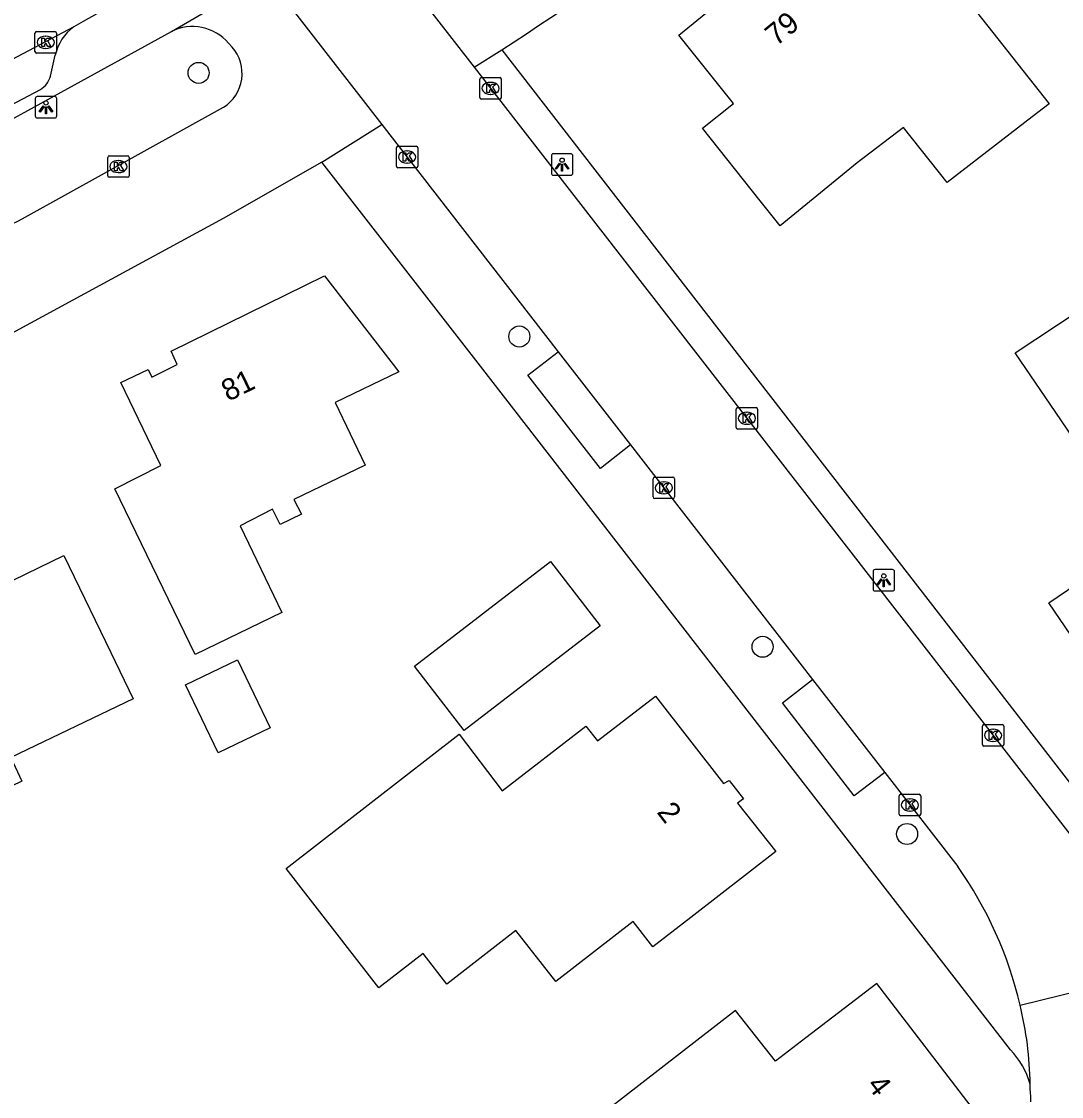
# Model space of a CAD drawing. Extents: x 159503 to 160347, y 382525 to 383272.
# Drawn here: x 159751.59 to 159799.95, y 382910.37 to 382960.37 of the extents above; entities that cross this region are included whole.
import ezdxf

# ---------------------------------------------------------------- set-up
doc = ezdxf.new("R2010")
doc.units = 0
for name, color, linetype in [('IMGEO_Boom', 7, 'Continuous'), ('IMGEO_Kolk', 7, 'Continuous'), ('IMGEO_Lichtpunt', 7, 'Continuous'), ('IMGEO_Muur', 7, 'Continuous'), ('IMGEO_Pand', 7, 'Continuous'), ('IMGEO_Pand_nummerreeks', 7, 'Continuous'), ('IMGEO_Rijbaan_lokaal_open', 7, 'Continuous'), ('IMGEO_Voetpad_open', 7, 'Continuous')]:
    doc.layers.add(name, color=color, linetype=linetype)

msp = doc.modelspace()

# ---------------------------------------------------------------- linework, layer by layer
at = {"layer": 'IMGEO_Boom'}
for centre in [(159759.825, 382957.977), (159774.737, 382945.717), (159786.049, 382931.287), (159792.767, 382922.58)]:
    msp.add_circle(centre, 0.489, dxfattribs=at)
at = {"layer": 'IMGEO_Kolk'}
for p, q in [((159752.214, 382958.971), (159752.214, 382959.823)), ((159752.289, 382959.897), (159753.141, 382959.897)), ((159752.702, 382959.677), (159752.727, 382959.677)), ((159753.215, 382959.823), (159753.215, 382958.971)), ((159753.141, 382958.897), (159752.289, 382958.897)), ((159752.725, 382959.117), (159752.7, 382959.117)), ((159772.899, 382956.831), (159772.899, 382957.683)), ((159772.974, 382957.757), (159773.826, 382957.757)), ((159773.9, 382957.683), (159773.9, 382956.831)), ((159773.387, 382957.537), (159773.412, 382957.537)), ((159773.826, 382956.757), (159772.974, 382956.757)), ((159773.41, 382956.977), (159773.385, 382956.977)), ((159769.019, 382953.638), (159769.019, 382954.49)), ((159769.094, 382954.564), (159769.946, 382954.564)), ((159769.507, 382954.344), (159769.532, 382954.344)), ((159770.02, 382954.49), (159770.02, 382953.638)), ((159755.596, 382953.195), (159755.596, 382954.047)), ((159755.671, 382954.121), (159756.523, 382954.121)), ((159756.084, 382953.901), (159756.109, 382953.901)), ((159756.597, 382954.047), (159756.597, 382953.195)), ((159769.53, 382953.784), (159769.505, 382953.784)), ((159756.107, 382953.341), (159756.082, 382953.341)), ((159769.946, 382953.564), (159769.094, 382953.564)), ((159756.523, 382953.121), (159755.671, 382953.121)), ((159784.816, 382941.487), (159784.816, 382942.339)), ((159784.891, 382942.413), (159785.743, 382942.413)), ((159785.304, 382942.193), (159785.329, 382942.193)), ((159785.817, 382942.339), (159785.817, 382941.487)), ((159785.743, 382941.413), (159784.891, 382941.413)), ((159785.327, 382941.633), (159785.302, 382941.633)), ((159781.03, 382939.179), (159781.882, 382939.179)), ((159780.955, 382938.253), (159780.955, 382939.105)), ((159781.443, 382938.959), (159781.468, 382938.959)), ((159781.956, 382939.105), (159781.956, 382938.253)), ((159781.882, 382938.179), (159781.03, 382938.179)), ((159781.466, 382938.399), (159781.441, 382938.399)), ((159796.342, 382927.669), (159797.194, 382927.669)), ((159796.267, 382926.743), (159796.267, 382927.595)), ((159796.755, 382927.449), (159796.78, 382927.449)), ((159797.268, 382927.595), (159797.268, 382926.743)), ((159797.194, 382926.669), (159796.342, 382926.669)), ((159796.778, 382926.889), (159796.753, 382926.889)), ((159792.398, 382923.503), (159792.398, 382924.355)), ((159792.473, 382924.429), (159793.325, 382924.429)), ((159792.886, 382924.209), (159792.911, 382924.209)), ((159793.399, 382924.355), (159793.399, 382923.503)), ((159792.909, 382923.649), (159792.884, 382923.649)), ((159793.325, 382923.429), (159792.473, 382923.429))]:
    msp.add_line(p, q, dxfattribs=at)
for points in [[(159752.214, 382958.971), (159752.214, 382959.823)], [(159752.289, 382959.897), (159753.141, 382959.897)], [(159753.215, 382959.823), (159753.215, 382958.971)], [(159752.535, 382959.597), (159752.658, 382959.597), (159752.658, 382959.446), (159752.788, 382959.597), (159752.952, 382959.597), (159752.806, 382959.446), (159752.959, 382959.197), (159752.807, 382959.197), (159752.722, 382959.361), (159752.658, 382959.294), (159752.658, 382959.197), (159752.535, 382959.197), (159752.535, 382959.597)], [(159753.141, 382958.897), (159752.289, 382958.897)], [(159772.899, 382956.831), (159772.899, 382957.683)], [(159772.974, 382957.757), (159773.826, 382957.757)], [(159773.9, 382957.683), (159773.9, 382956.831)], [(159773.22, 382957.457), (159773.343, 382957.457), (159773.343, 382957.306), (159773.473, 382957.457), (159773.637, 382957.457), (159773.491, 382957.306), (159773.644, 382957.057), (159773.492, 382957.057), (159773.407, 382957.221), (159773.343, 382957.154), (159773.343, 382957.057), (159773.22, 382957.057), (159773.22, 382957.457)], [(159773.826, 382956.757), (159772.974, 382956.757)], [(159769.019, 382953.638), (159769.019, 382954.49)], [(159769.094, 382954.564), (159769.946, 382954.564)], [(159769.34, 382954.264), (159769.463, 382954.264), (159769.463, 382954.113), (159769.593, 382954.264), (159769.757, 382954.264), (159769.611, 382954.113), (159769.764, 382953.864), (159769.612, 382953.864), (159769.527, 382954.028), (159769.463, 382953.961), (159769.463, 382953.864), (159769.34, 382953.864), (159769.34, 382954.264)], [(159770.02, 382954.49), (159770.02, 382953.638)], [(159755.596, 382953.195), (159755.596, 382954.047)], [(159755.671, 382954.121), (159756.523, 382954.121)], [(159755.917, 382953.821), (159756.04, 382953.821), (159756.04, 382953.67), (159756.17, 382953.821), (159756.334, 382953.821), (159756.188, 382953.67), (159756.341, 382953.421), (159756.189, 382953.421), (159756.104, 382953.585), (159756.04, 382953.518), (159756.04, 382953.421), (159755.917, 382953.421), (159755.917, 382953.821)], [(159756.597, 382954.047), (159756.597, 382953.195)], [(159769.946, 382953.564), (159769.094, 382953.564)], [(159756.523, 382953.121), (159755.671, 382953.121)], [(159784.816, 382941.487), (159784.816, 382942.339)], [(159784.891, 382942.413), (159785.743, 382942.413)], [(159785.817, 382942.339), (159785.817, 382941.487)], [(159785.137, 382942.113), (159785.26, 382942.113), (159785.26, 382941.962), (159785.39, 382942.113), (159785.554, 382942.113), (159785.408, 382941.962), (159785.561, 382941.713), (159785.409, 382941.713), (159785.324, 382941.877), (159785.26, 382941.81), (159785.26, 382941.713), (159785.137, 382941.713), (159785.137, 382942.113)], [(159785.743, 382941.413), (159784.891, 382941.413)], [(159781.03, 382939.179), (159781.882, 382939.179)], [(159780.955, 382938.253), (159780.955, 382939.105)], [(159781.276, 382938.879), (159781.399, 382938.879), (159781.399, 382938.728), (159781.529, 382938.879), (159781.693, 382938.879), (159781.547, 382938.728), (159781.7, 382938.479), (159781.548, 382938.479), (159781.463, 382938.643), (159781.399, 382938.576), (159781.399, 382938.479), (159781.276, 382938.479), (159781.276, 382938.879)], [(159781.956, 382939.105), (159781.956, 382938.253)], [(159781.882, 382938.179), (159781.03, 382938.179)], [(159796.342, 382927.669), (159797.194, 382927.669)], [(159796.267, 382926.743), (159796.267, 382927.595)], [(159796.588, 382927.369), (159796.711, 382927.369), (159796.711, 382927.218), (159796.841, 382927.369), (159797.005, 382927.369), (159796.859, 382927.218), (159797.012, 382926.969), (159796.86, 382926.969), (159796.775, 382927.133), (159796.711, 382927.066), (159796.711, 382926.969), (159796.588, 382926.969), (159796.588, 382927.369)], [(159797.268, 382927.595), (159797.268, 382926.743)], [(159797.194, 382926.669), (159796.342, 382926.669)], [(159792.398, 382923.503), (159792.398, 382924.355)], [(159792.473, 382924.429), (159793.325, 382924.429)], [(159793.399, 382924.355), (159793.399, 382923.503)], [(159792.719, 382924.129), (159792.842, 382924.129), (159792.842, 382923.978), (159792.972, 382924.129), (159793.136, 382924.129), (159792.99, 382923.978), (159793.143, 382923.729), (159792.991, 382923.729), (159792.906, 382923.893), (159792.842, 382923.826), (159792.842, 382923.729), (159792.719, 382923.729), (159792.719, 382924.129)], [(159793.325, 382923.429), (159792.473, 382923.429)]]:
    msp.add_lwpolyline(points, dxfattribs=at)
for centre, start, end in [((159752.291, 382959.821), 91.552, 178.448), ((159752.291, 382959.821), 91.552, 178.448), ((159753.139, 382959.821), 1.552, 88.448), ((159753.139, 382959.821), 1.552, 88.448), ((159752.291, 382958.973), 181.552, 268.448), ((159752.291, 382958.973), 181.552, 268.448), ((159753.139, 382958.973), 271.552, 358.448), ((159753.139, 382958.973), 271.552, 358.448), ((159772.976, 382957.681), 91.552, 178.448), ((159772.976, 382957.681), 91.552, 178.448), ((159773.824, 382957.681), 1.552, 88.448), ((159773.824, 382957.681), 1.552, 88.448), ((159772.976, 382956.833), 181.552, 268.448), ((159772.976, 382956.833), 181.552, 268.448), ((159773.824, 382956.833), 271.552, 358.448), ((159773.824, 382956.833), 271.552, 358.448), ((159769.096, 382954.488), 91.552, 178.448), ((159769.096, 382954.488), 91.552, 178.448), ((159769.944, 382954.488), 1.552, 88.448), ((159769.944, 382954.488), 1.552, 88.448), ((159755.673, 382954.045), 91.552, 178.448), ((159755.673, 382954.045), 91.552, 178.448), ((159756.521, 382954.045), 1.552, 88.448), ((159756.521, 382954.045), 1.552, 88.448), ((159755.673, 382953.197), 181.552, 268.448), ((159755.673, 382953.197), 181.552, 268.448), ((159756.521, 382953.197), 271.552, 358.448), ((159756.521, 382953.197), 271.552, 358.448), ((159769.096, 382953.64), 181.552, 268.448), ((159769.096, 382953.64), 181.552, 268.448), ((159769.944, 382953.64), 271.552, 358.448), ((159769.944, 382953.64), 271.552, 358.448), ((159784.893, 382942.337), 91.552, 178.448), ((159784.893, 382942.337), 91.552, 178.448), ((159785.741, 382942.337), 1.552, 88.448), ((159785.741, 382942.337), 1.552, 88.448), ((159784.893, 382941.489), 181.552, 268.448), ((159784.893, 382941.489), 181.552, 268.448), ((159785.741, 382941.489), 271.552, 358.448), ((159785.741, 382941.489), 271.552, 358.448), ((159781.032, 382939.103), 91.552, 178.448), ((159781.032, 382939.103), 91.552, 178.448), ((159781.88, 382939.103), 1.552, 88.448), ((159781.88, 382939.103), 1.552, 88.448), ((159781.032, 382938.255), 181.552, 268.448), ((159781.032, 382938.255), 181.552, 268.448), ((159781.88, 382938.255), 271.552, 358.448), ((159781.88, 382938.255), 271.552, 358.448), ((159796.344, 382927.593), 91.552, 178.448), ((159796.344, 382927.593), 91.552, 178.448), ((159797.192, 382927.593), 1.552, 88.448), ((159797.192, 382927.593), 1.552, 88.448), ((159796.344, 382926.745), 181.552, 268.448), ((159796.344, 382926.745), 181.552, 268.448), ((159797.192, 382926.745), 271.552, 358.448), ((159797.192, 382926.745), 271.552, 358.448), ((159792.475, 382924.353), 91.552, 178.448), ((159792.475, 382924.353), 91.552, 178.448), ((159793.323, 382924.353), 1.552, 88.448), ((159793.323, 382924.353), 1.552, 88.448), ((159792.475, 382923.505), 181.552, 268.448), ((159792.475, 382923.505), 181.552, 268.448), ((159793.323, 382923.505), 271.552, 358.448), ((159793.323, 382923.505), 271.552, 358.448)]:
    msp.add_arc(centre, 0.0765, start, end, dxfattribs=at)
for centre, major_axis, ratio, start_param, end_param in [((159752.701, 382959.397), (-0.387, 0.002), 0.722429, 4.712389, 7.853982), ((159752.726, 382959.397), (-0.39, 0.002), 0.717154, 1.570796, 4.712389), ((159773.386, 382957.257), (-0.387, 0.002), 0.722429, 4.712389, 7.853982), ((159773.411, 382957.257), (-0.39, 0.002), 0.717154, 1.570796, 4.712389), ((159769.506, 382954.064), (-0.387, 0.002), 0.722429, 4.712389, 7.853982), ((159769.531, 382954.064), (-0.39, 0.002), 0.717154, 1.570796, 4.712389), ((159756.083, 382953.621), (-0.387, 0.002), 0.722429, 4.712389, 7.853982), ((159756.108, 382953.621), (-0.39, 0.002), 0.717154, 1.570796, 4.712389), ((159785.303, 382941.913), (-0.387, 0.002), 0.722429, 4.712389, 7.853982), ((159785.328, 382941.913), (-0.39, 0.002), 0.717154, 1.570796, 4.712389), ((159781.442, 382938.679), (-0.387, 0.002), 0.722429, 4.712389, 7.853982), ((159781.467, 382938.679), (-0.39, 0.002), 0.717154, 1.570796, 4.712389), ((159796.754, 382927.169), (-0.387, 0.002), 0.722429, 4.712389, 7.853982), ((159796.779, 382927.169), (-0.39, 0.002), 0.717154, 1.570796, 4.712389), ((159792.885, 382923.929), (-0.387, 0.002), 0.722429, 4.712389, 7.853982), ((159792.91, 382923.929), (-0.39, 0.002), 0.717154, 1.570796, 4.712389)]:
    msp.add_ellipse(centre, major_axis=major_axis, ratio=ratio, start_param=start_param, end_param=end_param, dxfattribs=at)
at = {"layer": 'IMGEO_Lichtpunt'}
for p, q in [((159752.23, 382956.782), (159752.23, 382955.975)), ((159752.23, 382956.782), (159752.23, 382955.975)), ((159753.132, 382956.877), (159752.324, 382956.877)), ((159753.132, 382956.877), (159752.324, 382956.877)), ((159753.226, 382955.975), (159753.226, 382956.782)), ((159753.226, 382955.975), (159753.226, 382956.782)), ((159752.324, 382955.881), (159753.132, 382955.881)), ((159752.324, 382955.881), (159753.132, 382955.881)), ((159777.13, 382954.214), (159776.322, 382954.214)), ((159777.13, 382954.214), (159776.322, 382954.214)), ((159776.228, 382954.119), (159776.228, 382953.312)), ((159776.228, 382954.119), (159776.228, 382953.312)), ((159777.224, 382953.312), (159777.224, 382954.119)), ((159777.224, 382953.312), (159777.224, 382954.119)), ((159776.322, 382953.218), (159777.13, 382953.218)), ((159776.322, 382953.218), (159777.13, 382953.218)), ((159791.185, 382934.783), (159791.185, 382933.976)), ((159791.185, 382934.783), (159791.185, 382933.976)), ((159792.087, 382934.878), (159791.279, 382934.878)), ((159792.087, 382934.878), (159791.279, 382934.878)), ((159792.181, 382933.976), (159792.181, 382934.783)), ((159792.181, 382933.976), (159792.181, 382934.783)), ((159791.279, 382933.882), (159792.087, 382933.882)), ((159791.279, 382933.882), (159792.087, 382933.882))]:
    msp.add_line(p, q, dxfattribs=at)
for points in [[(159752.604, 382956.446), (159752.643, 382956.418), (159752.455, 382956.156), (159752.417, 382956.183), (159752.604, 382956.446)], [(159752.706, 382956.398), (159752.753, 382956.398), (159752.753, 382956.076), (159752.706, 382956.076), (159752.706, 382956.398)], [(159752.816, 382956.418), (159752.854, 382956.445), (159753.041, 382956.183), (159753.002, 382956.155), (159752.816, 382956.418)], [(159776.602, 382953.783), (159776.641, 382953.755), (159776.453, 382953.493), (159776.415, 382953.52), (159776.602, 382953.783)], [(159776.704, 382953.735), (159776.751, 382953.735), (159776.751, 382953.413), (159776.704, 382953.413), (159776.704, 382953.735)], [(159776.814, 382953.755), (159776.852, 382953.782), (159777.039, 382953.52), (159777, 382953.492), (159776.814, 382953.755)], [(159791.559, 382934.447), (159791.598, 382934.419), (159791.41, 382934.157), (159791.372, 382934.184), (159791.559, 382934.447)], [(159791.661, 382934.399), (159791.708, 382934.399), (159791.708, 382934.077), (159791.661, 382934.077), (159791.661, 382934.399)], [(159791.771, 382934.419), (159791.809, 382934.446), (159791.996, 382934.184), (159791.957, 382934.156), (159791.771, 382934.419)]]:
    msp.add_lwpolyline(points, dxfattribs=at)
for centre in [(159752.729, 382956.58), (159776.727, 382953.917), (159791.684, 382934.581)]:
    msp.add_circle(centre, 0.0994, dxfattribs=at)
for centre, start, end in [((159752.324, 382956.782), 90, 180), ((159752.324, 382956.782), 90, 180), ((159753.132, 382956.782), 0, 90), ((159753.132, 382956.782), 0, 90), ((159752.324, 382955.975), 180, 270), ((159752.324, 382955.975), 180, 270), ((159753.132, 382955.975), 270, 0), ((159753.132, 382955.975), 270, 360), ((159776.322, 382954.119), 90, 180), ((159776.322, 382954.119), 90, 180), ((159777.13, 382954.119), 0, 90), ((159777.13, 382954.119), 0, 90), ((159776.322, 382953.312), 180, 270), ((159776.322, 382953.312), 180, 270), ((159777.13, 382953.312), 270, 0), ((159777.13, 382953.312), 270, 360), ((159791.279, 382934.783), 90, 180), ((159791.279, 382934.783), 90, 180), ((159792.087, 382934.783), 0, 90), ((159792.087, 382934.783), 0, 90), ((159791.279, 382933.976), 180, 270), ((159791.279, 382933.976), 180, 270), ((159792.087, 382933.976), 270, 0), ((159792.087, 382933.976), 270, 360)]:
    msp.add_arc(centre, 0.0946, start, end, dxfattribs=at)
at = {"layer": 'IMGEO_Muur'}
msp.add_lwpolyline([(159781.987, 382948.65), (159795.756, 382930.872)], dxfattribs=at)
at = {"layer": 'IMGEO_Pand'}
for points in [[(159794.624, 382952.871), (159792.6, 382955.435), (159790.441, 382953.791), (159786.863, 382950.869), (159785.932, 382952.032), (159783.247, 382955.407), (159784.694, 382956.548), (159782.157, 382959.73), (159788.342, 382964.777), (159789.658, 382963.096), (159790.599, 382961.893), (159792.824, 382963.647), (159791.811, 382964.834), (159792.433, 382965.349), (159795.526, 382961.42), (159799.369, 382956.536), (159798.582, 382955.928), (159794.624, 382952.871)], [(159807.09, 382943.762), (159810.9, 382938.157), (159813.711, 382934.022), (159813.481, 382933.854), (159812.732, 382934.98), (159809.429, 382932.761), (159810.232, 382931.566), (159810.856, 382930.637), (159804.242, 382926.147), (159799.36, 382933.326), (159803.7, 382936.281), (159799.681, 382942.183), (159797.796, 382944.952), (159803.648, 382948.828), (159805.528, 382946.062), (159807.09, 382943.762)], [(159759.664, 382930.932), (159755.931, 382938.636), (159758.073, 382939.717), (159756.213, 382943.573), (159757.475, 382944.181), (159757.652, 382943.828), (159758.834, 382944.419), (159758.543, 382945.027), (159765.678, 382948.536), (159769.128, 382944.069), (159766.173, 382942.648), (159767.572, 382939.74), (159764.257, 382938.129), (159764.602, 382937.457), (159763.619, 382936.976), (159763.264, 382937.684), (159761.753, 382936.913), (159763.7, 382932.875), (159759.664, 382930.932)], [(159751.087, 382926.132), (159751.61, 382925.043), (159746.157, 382922.42), (159744.341, 382926.195), (159743.443, 382925.765), (159741.493, 382929.697), (159743.097, 382930.481), (159740.204, 382936.523), (159747.59, 382940.076), (159748.977, 382937.192), (159749.194, 382936.741), (159748.744, 382936.525), (159750.044, 382933.821), (159753.561, 382935.525), (159755.739, 382931.025), (159756.785, 382928.864), (159751.087, 382926.132)], [(159772.174, 382927.393), (159769.856, 382930.391), (159776.192, 382935.251), (159778.497, 382932.268), (159772.174, 382927.393)], [(159760.734, 382926.362), (159759.214, 382929.52), (159761.63, 382930.683), (159763.15, 382927.525), (159760.734, 382926.362)], [(159782.706, 382918.695), (159780.946, 382917.33), (159780.027, 382918.515), (159776.431, 382915.726), (159774.58, 382918.089), (159771.369, 382915.596), (159770.259, 382917.026), (159768.205, 382915.433), (159763.902, 382920.98), (159767.994, 382924.16), (159771.942, 382927.228), (159773.944, 382924.585), (159777.836, 382927.589), (159778.378, 382926.918), (159781.076, 382928.987), (159784.236, 382924.923), (159784.487, 382925.076), (159785.154, 382924.223), (159784.883, 382924.018), (159786.656, 382921.759), (159782.706, 382918.695)], [(159795.905, 382909.71), (159791.354, 382915.635), (159788.06, 382913.101), (159786.645, 382912.012), (159784.784, 382914.376), (159777.868, 382909.009), (159780.26, 382905.936), (159782.968, 382908.036), (159784.766, 382905.702), (159786.989, 382902.813), (159790.348, 382905.404), (159790.798, 382904.856), (159792.921, 382906.556), (159792.571, 382907.124), (159795.905, 382909.71)]]:
    msp.add_lwpolyline(points, dxfattribs=at)
at = {"layer": 'IMGEO_Rijbaan_lokaal_open'}
for points in [[(159767.273, 382965.143), (159772.631, 382958.244)], [(159758.932, 382962.886), (159754.457, 382960.36), (159754.237, 382960.246), (159754.023, 382960.12)], [(159758.557, 382959.904), (159762.986, 382962.489)], [(159762.986, 382962.489), (159768.351, 382955.571)], [(159754.023, 382960.12), (159742.119, 382953.821), (159733.185, 382949.569), (159720.187, 382944.082)], [(159761.388, 382959.17), (159761.218, 382959.363)], [(159772.631, 382958.244), (159773.929, 382959.054)], [(159773.929, 382959.054), (159781.987, 382948.65), (159795.756, 382930.872), (159801.595, 382923.334), (159801.952, 382922.871)], [(159772.631, 382958.244), (159800.442, 382922.436), (159800.976, 382921.759)], [(159751.767, 382951.272), (159760.983, 382956.376)], [(159765.561, 382953.83), (159768.351, 382955.571)], [(159768.351, 382955.571), (159776.548, 382945.002)], [(159765.561, 382953.83), (159760.969, 382951.204), (159750.017, 382945.267), (159739.773, 382940.307), (159729.278, 382935.832), (159728.417, 382938.099)], [(159776.548, 382945.002), (159779.911, 382940.672)], [(159779.911, 382940.672), (159788.374, 382929.763)], [(159788.374, 382929.763), (159791.73, 382925.438)], [(159791.73, 382925.438), (159795.119, 382921.069)], [(159798.017, 382914.622), (159807.664, 382916.991)], [(159798.523, 382910.128), (159798.515, 382910.384), (159798.504, 382910.543), (159798.494, 382910.746), (159798.488, 382910.949)]]:
    msp.add_lwpolyline(points, dxfattribs=at)
for centre, radius, start, end in [((159604.996, 383217.908), 309.102, 303.12927, 307.16526), ((159759.533, 382957.889), 2.239, 41.1719, 115.8441), ((159759.985, 382957.947), 1.861, 302.4231, 41.0814), ((159624.626, 383191.609), 271.895, 295.45098, 297.87927), ((159780.337, 382910.55), 18.143, 12.9715, 35.4374), ((159782.468, 382910.761), 16.021, 0.6707, 13.9439)]:
    msp.add_arc(centre, radius, start, end, dxfattribs=at)
at = {"layer": 'IMGEO_Voetpad_open'}
for points in [[(159749.216, 382954.776), (159758.261, 382959.731), (159758.557, 382959.904)], [(159752.931, 382957.826), (159753.158, 382958.796)], [(159746.264, 382953.928), (159752.469, 382957.203)], [(159797.571, 382912.547), (159772.924, 382944.336), (159765.561, 382953.83)], [(159779.911, 382940.672), (159778.506, 382939.576), (159775.138, 382943.916), (159776.548, 382945.002)], [(159791.73, 382925.438), (159790.31, 382924.361), (159786.972, 382928.673), (159788.374, 382929.763)]]:
    msp.add_lwpolyline(points, dxfattribs=at)
for centre, radius, start, end in [((159755.291, 382958.347), 2.179, 125.5664, 168.1186), ((159751.945, 382958.074), 1.016, 301.0075, 345.8733), ((159794.87, 382909.935), 3.758, 15.6579, 44.0402)]:
    msp.add_arc(centre, radius, start, end, dxfattribs=at)

# ---------------------------------------------------------------- texts
at = {"layer": 'IMGEO_Pand_nummerreeks'}
for s, rotation, p in [('79', 39.2147, (159786.683, 382959.19)), ('81', 26.188, (159761.197, 382942.678)), ('2', 307.666, (159781.1, 382923.588)), ('4', 307.5285, (159790.861, 382910.894))]:
    msp.add_text(s, height=1, rotation=rotation, dxfattribs=at).set_placement(p)

doc.saveas('drawing.dxf')
